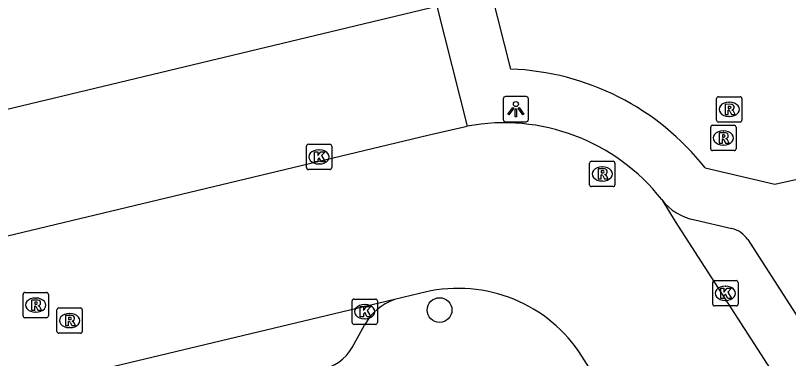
# Model space of a CAD drawing. Extents: x 158038 to 159242, y 380133 to 381214.
# Drawn here: x 158844.01 to 158874.58, y 380492.7 to 380506.26 of the extents above; entities that cross this region are included whole.
import ezdxf

# ---------------------------------------------------------------- set-up
doc = ezdxf.new("R2010")
doc.units = 0
for name, color, linetype in [('IMGEO_Boom', 7, 'Continuous'), ('IMGEO_Kolk', 7, 'Continuous'), ('IMGEO_Lichtpunt', 7, 'Continuous'), ('IMGEO_Rijbaan_lokaal_open', 7, 'Continuous'), ('IMGEO_Rioolput', 7, 'Continuous'), ('IMGEO_Voetpad_open', 7, 'Continuous')]:
    doc.layers.add(name, color=color, linetype=linetype)

msp = doc.modelspace()

# ---------------------------------------------------------------- linework, layer by layer
at = {"layer": 'IMGEO_Boom'}
msp.add_circle((158860.781, 380494.615), 0.489, dxfattribs=at)
at = {"layer": 'IMGEO_Kolk'}
for p, q in [((158855.518, 380500.247), (158855.518, 380501.099)), ((158855.593, 380501.173), (158856.445, 380501.173)), ((158856.006, 380500.953), (158856.031, 380500.953)), ((158856.519, 380501.099), (158856.519, 380500.247)), ((158856.029, 380500.393), (158856.004, 380500.393)), ((158856.445, 380500.173), (158855.593, 380500.173)), ((158871.656, 380495.778), (158872.508, 380495.778)), ((158871.581, 380494.852), (158871.581, 380495.704)), ((158872.069, 380495.558), (158872.094, 380495.558)), ((158872.582, 380495.704), (158872.582, 380494.852)), ((158857.323, 380494.124), (158857.323, 380494.976)), ((158857.398, 380495.05), (158858.25, 380495.05)), ((158858.324, 380494.976), (158858.324, 380494.124)), ((158872.092, 380494.998), (158872.067, 380494.998)), ((158857.811, 380494.83), (158857.836, 380494.83)), ((158872.508, 380494.778), (158871.656, 380494.778)), ((158857.834, 380494.27), (158857.809, 380494.27)), ((158858.25, 380494.05), (158857.398, 380494.05))]:
    msp.add_line(p, q, dxfattribs=at)
for points in [[(158855.518, 380500.247), (158855.518, 380501.099)], [(158855.593, 380501.173), (158856.445, 380501.173)], [(158856.519, 380501.099), (158856.519, 380500.247)], [(158855.839, 380500.873), (158855.962, 380500.873), (158855.962, 380500.722), (158856.092, 380500.873), (158856.256, 380500.873), (158856.11, 380500.722), (158856.263, 380500.473), (158856.111, 380500.473), (158856.026, 380500.637), (158855.962, 380500.57), (158855.962, 380500.473), (158855.839, 380500.473), (158855.839, 380500.873)], [(158856.445, 380500.173), (158855.593, 380500.173)], [(158871.656, 380495.778), (158872.508, 380495.778)], [(158871.581, 380494.852), (158871.581, 380495.704)], [(158871.902, 380495.478), (158872.025, 380495.478), (158872.025, 380495.327), (158872.155, 380495.478), (158872.319, 380495.478), (158872.173, 380495.327), (158872.326, 380495.078), (158872.174, 380495.078), (158872.089, 380495.242), (158872.025, 380495.175), (158872.025, 380495.078), (158871.902, 380495.078), (158871.902, 380495.478)], [(158872.582, 380495.704), (158872.582, 380494.852)], [(158857.323, 380494.124), (158857.323, 380494.976)], [(158857.398, 380495.05), (158858.25, 380495.05)], [(158858.324, 380494.976), (158858.324, 380494.124)], [(158857.644, 380494.75), (158857.767, 380494.75), (158857.767, 380494.599), (158857.897, 380494.75), (158858.061, 380494.75), (158857.915, 380494.599), (158858.068, 380494.35), (158857.916, 380494.35), (158857.831, 380494.514), (158857.767, 380494.447), (158857.767, 380494.35), (158857.644, 380494.35), (158857.644, 380494.75)], [(158872.508, 380494.778), (158871.656, 380494.778)], [(158858.25, 380494.05), (158857.398, 380494.05)]]:
    msp.add_lwpolyline(points, dxfattribs=at)
for centre, start, end in [((158855.595, 380501.097), 91.552, 178.448), ((158855.595, 380501.097), 91.552, 178.448), ((158856.443, 380501.097), 1.552, 88.448), ((158856.443, 380501.097), 1.552, 88.448), ((158855.595, 380500.249), 181.552, 268.448), ((158855.595, 380500.249), 181.552, 268.448), ((158856.443, 380500.249), 271.552, 358.448), ((158856.443, 380500.249), 271.552, 358.448), ((158871.658, 380495.702), 91.552, 178.448), ((158871.658, 380495.702), 91.552, 178.448), ((158872.506, 380495.702), 1.552, 88.448), ((158872.506, 380495.702), 1.552, 88.448), ((158857.4, 380494.974), 91.552, 178.448), ((158857.4, 380494.974), 91.552, 178.448), ((158858.248, 380494.974), 1.552, 88.448), ((158858.248, 380494.974), 1.552, 88.448), ((158871.658, 380494.854), 181.552, 268.448), ((158871.658, 380494.854), 181.552, 268.448), ((158872.506, 380494.854), 271.552, 358.448), ((158872.506, 380494.854), 271.552, 358.448), ((158857.4, 380494.126), 181.552, 268.448), ((158857.4, 380494.126), 181.552, 268.448), ((158858.248, 380494.126), 271.552, 358.448), ((158858.248, 380494.126), 271.552, 358.448)]:
    msp.add_arc(centre, 0.0765, start, end, dxfattribs=at)
for centre, major_axis, ratio, start_param, end_param in [((158856.005, 380500.673), (-0.387, 0.002), 0.722429, 4.712389, 7.853982), ((158856.03, 380500.673), (-0.39, 0.002), 0.717154, 1.570796, 4.712389), ((158872.068, 380495.278), (-0.387, 0.002), 0.722429, 4.712389, 7.853982), ((158872.093, 380495.278), (-0.39, 0.002), 0.717154, 1.570796, 4.712389), ((158857.81, 380494.55), (-0.387, 0.002), 0.722429, 4.712389, 7.853982), ((158857.835, 380494.55), (-0.39, 0.002), 0.717154, 1.570796, 4.712389)]:
    msp.add_ellipse(centre, major_axis=major_axis, ratio=ratio, start_param=start_param, end_param=end_param, dxfattribs=at)
at = {"layer": 'IMGEO_Lichtpunt'}
for p, q in [((158863.298, 380502.961), (158863.298, 380502.154)), ((158863.298, 380502.961), (158863.298, 380502.154)), ((158864.2, 380503.056), (158863.392, 380503.056)), ((158864.2, 380503.056), (158863.392, 380503.056)), ((158864.294, 380502.154), (158864.294, 380502.961)), ((158864.294, 380502.154), (158864.294, 380502.961)), ((158863.392, 380502.06), (158864.2, 380502.06)), ((158863.392, 380502.06), (158864.2, 380502.06))]:
    msp.add_line(p, q, dxfattribs=at)
for points in [[(158863.672, 380502.625), (158863.711, 380502.597), (158863.523, 380502.335), (158863.485, 380502.362), (158863.672, 380502.625)], [(158863.774, 380502.577), (158863.821, 380502.577), (158863.821, 380502.255), (158863.774, 380502.255), (158863.774, 380502.577)], [(158863.884, 380502.597), (158863.922, 380502.624), (158864.109, 380502.362), (158864.07, 380502.334), (158863.884, 380502.597)]]:
    msp.add_lwpolyline(points, dxfattribs=at)
msp.add_circle((158863.797, 380502.759), 0.0994, dxfattribs=at)
for centre, start, end in [((158863.392, 380502.961), 90, 180), ((158863.392, 380502.961), 90, 180), ((158864.2, 380502.961), 0, 90), ((158864.2, 380502.961), 0, 90), ((158863.392, 380502.154), 180, 270), ((158863.392, 380502.154), 180, 270), ((158864.2, 380502.154), 270, 0), ((158864.2, 380502.154), 270, 360)]:
    msp.add_arc(centre, 0.0946, start, end, dxfattribs=at)
at = {"layer": 'IMGEO_Rijbaan_lokaal_open'}
for points in [[(158813.585, 380490.34), (158860.323, 380501.529), (158861.877, 380501.886)], [(158869.564, 380498.984), (158870.093, 380498.118), (158879.714, 380483.199), (158880.279, 380482.381)], [(158859.988, 380495.269), (158858.997, 380495.03)], [(158858.997, 380495.03), (158838.961, 380490.246)], [(158870.375, 380486.594), (158866.292, 380492.974)]]:
    msp.add_lwpolyline(points, dxfattribs=at)
for centre, radius, start, end in [((158863.329, 380494.101), 7.919, 38.0686, 100.5663), ((158861.517, 380489.663), 5.811, 34.7378, 105.2537)]:
    msp.add_arc(centre, radius, start, end, dxfattribs=at)
at = {"layer": 'IMGEO_Rioolput'}
for p, q in [((158871.732, 380502.125), (158871.732, 380502.977)), ((158871.807, 380503.051), (158872.659, 380503.051)), ((158872.22, 380502.831), (158872.245, 380502.831)), ((158872.733, 380502.977), (158872.733, 380502.125)), ((158872.243, 380502.271), (158872.218, 380502.271)), ((158871.575, 380501.92), (158872.427, 380501.92)), ((158872.659, 380502.051), (158871.807, 380502.051)), ((158871.5, 380500.994), (158871.5, 380501.846)), ((158871.988, 380501.7), (158872.013, 380501.7)), ((158872.501, 380501.846), (158872.501, 380500.994)), ((158872.011, 380501.14), (158871.986, 380501.14)), ((158872.427, 380500.92), (158871.575, 380500.92)), ((158866.713, 380499.572), (158866.713, 380500.424)), ((158866.788, 380500.498), (158867.64, 380500.498)), ((158867.714, 380500.424), (158867.714, 380499.572)), ((158867.201, 380500.278), (158867.226, 380500.278)), ((158867.64, 380499.498), (158866.788, 380499.498)), ((158867.224, 380499.718), (158867.199, 380499.718)), ((158844.312, 380494.385), (158844.312, 380495.237)), ((158844.387, 380495.311), (158845.239, 380495.311)), ((158845.313, 380495.237), (158845.313, 380494.385)), ((158844.8, 380495.091), (158844.825, 380495.091)), ((158844.823, 380494.531), (158844.798, 380494.531)), ((158845.652, 380493.774), (158845.652, 380494.626)), ((158845.727, 380494.7), (158846.579, 380494.7)), ((158846.653, 380494.626), (158846.653, 380493.774)), ((158845.239, 380494.311), (158844.387, 380494.311)), ((158846.14, 380494.48), (158846.165, 380494.48)), ((158846.163, 380493.92), (158846.138, 380493.92)), ((158846.579, 380493.7), (158845.727, 380493.7))]:
    msp.add_line(p, q, dxfattribs=at)
for points in [[(158871.732, 380502.125), (158871.732, 380502.977)], [(158871.807, 380503.051), (158872.659, 380503.051)], [(158872.733, 380502.977), (158872.733, 380502.125)], [(158872.321, 380502.749), (158872.069, 380502.751), (158872.069, 380502.351)], [(158872.069, 380502.351), (158872.193, 380502.351), (158872.193, 380502.513), (158872.204, 380502.513)], [(158872.247, 380502.67), (158872.193, 380502.67), (158872.193, 380502.589)], [(158872.193, 380502.589), (158872.245, 380502.589)], [(158872.251, 380502.484), (158872.322, 380502.351), (158872.462, 380502.351), (158872.397, 380502.477)], [(158871.575, 380501.92), (158872.427, 380501.92)], [(158872.659, 380502.051), (158871.807, 380502.051)], [(158871.5, 380500.994), (158871.5, 380501.846)], [(158872.089, 380501.618), (158871.837, 380501.62), (158871.837, 380501.22)], [(158872.501, 380501.846), (158872.501, 380500.994)], [(158871.837, 380501.22), (158871.961, 380501.22), (158871.961, 380501.382), (158871.972, 380501.382)], [(158872.015, 380501.539), (158871.961, 380501.539), (158871.961, 380501.458)], [(158871.961, 380501.458), (158872.013, 380501.458)], [(158872.019, 380501.353), (158872.09, 380501.22), (158872.23, 380501.22), (158872.165, 380501.346)], [(158872.427, 380500.92), (158871.575, 380500.92)], [(158866.713, 380499.572), (158866.713, 380500.424)], [(158866.788, 380500.498), (158867.64, 380500.498)], [(158867.714, 380500.424), (158867.714, 380499.572)], [(158867.302, 380500.196), (158867.05, 380500.198), (158867.05, 380499.798)], [(158867.228, 380500.117), (158867.174, 380500.117), (158867.174, 380500.036)], [(158867.174, 380500.036), (158867.226, 380500.036)], [(158867.05, 380499.798), (158867.174, 380499.798), (158867.174, 380499.96), (158867.185, 380499.96)], [(158867.232, 380499.931), (158867.303, 380499.798), (158867.443, 380499.798), (158867.378, 380499.924)], [(158867.64, 380499.498), (158866.788, 380499.498)], [(158844.312, 380494.385), (158844.312, 380495.237)], [(158844.387, 380495.311), (158845.239, 380495.311)], [(158845.313, 380495.237), (158845.313, 380494.385)], [(158844.901, 380495.009), (158844.649, 380495.011), (158844.649, 380494.611)], [(158844.827, 380494.93), (158844.773, 380494.93), (158844.773, 380494.849)], [(158844.773, 380494.849), (158844.825, 380494.849)], [(158844.649, 380494.611), (158844.773, 380494.611), (158844.773, 380494.773), (158844.784, 380494.773)], [(158844.831, 380494.744), (158844.902, 380494.611), (158845.042, 380494.611), (158844.977, 380494.737)], [(158845.652, 380493.774), (158845.652, 380494.626)], [(158845.727, 380494.7), (158846.579, 380494.7)], [(158846.653, 380494.626), (158846.653, 380493.774)], [(158845.239, 380494.311), (158844.387, 380494.311)], [(158846.241, 380494.398), (158845.989, 380494.4), (158845.989, 380494)], [(158846.167, 380494.319), (158846.113, 380494.319), (158846.113, 380494.238)], [(158846.113, 380494.238), (158846.165, 380494.238)], [(158845.989, 380494), (158846.113, 380494), (158846.113, 380494.162), (158846.124, 380494.162)], [(158846.171, 380494.133), (158846.242, 380494), (158846.382, 380494), (158846.317, 380494.126)], [(158846.579, 380493.7), (158845.727, 380493.7)]]:
    msp.add_lwpolyline(points, dxfattribs=at)
for centre, radius, start, end in [((158871.809, 380502.975), 0.0765, 91.552, 178.448), ((158871.809, 380502.975), 0.0765, 91.552, 178.448), ((158872.657, 380502.975), 0.0765, 1.552, 88.448), ((158872.657, 380502.975), 0.0765, 1.552, 88.448), ((158872.203, 380502.46), 0.0533, 26.0293, 88.6989), ((158872.229, 380502.778), 0.19, 274.7715, 282.9687), ((158872.253, 380502.574), 0.0964, 77.0061, 93.1865), ((158872.267, 380502.631), 0.0378, 276.6634, 79.6772), ((158872.32, 380502.639), 0.109, 350.3612, 89.416), ((158872.318, 380502.639), 0.112, 277.5842, 350.9817), ((158872.302, 380502.424), 0.108, 29.5134, 73.7905), ((158871.577, 380501.844), 0.0765, 91.552, 178.448), ((158871.577, 380501.844), 0.0765, 91.552, 178.448), ((158871.809, 380502.127), 0.0765, 181.552, 268.448), ((158871.809, 380502.127), 0.0765, 181.552, 268.448), ((158872.425, 380501.844), 0.0765, 1.552, 88.448), ((158872.425, 380501.844), 0.0765, 1.552, 88.448), ((158872.657, 380502.127), 0.0765, 271.552, 358.448), ((158872.657, 380502.127), 0.0765, 271.552, 358.448), ((158872.088, 380501.508), 0.109, 350.3612, 89.416), ((158871.971, 380501.329), 0.0533, 26.0293, 88.6989), ((158871.997, 380501.647), 0.19, 274.7715, 282.9687), ((158872.021, 380501.443), 0.0964, 77.0061, 93.1865), ((158872.035, 380501.5), 0.0378, 276.6634, 79.6772), ((158872.086, 380501.508), 0.112, 277.5842, 350.9817), ((158872.07, 380501.293), 0.108, 29.5134, 73.7905), ((158871.577, 380500.996), 0.0765, 181.552, 268.448), ((158871.577, 380500.996), 0.0765, 181.552, 268.448), ((158872.425, 380500.996), 0.0765, 271.552, 358.448), ((158872.425, 380500.996), 0.0765, 271.552, 358.448), ((158866.79, 380500.422), 0.0765, 91.552, 178.448), ((158866.79, 380500.422), 0.0765, 91.552, 178.448), ((158867.638, 380500.422), 0.0765, 1.552, 88.448), ((158867.638, 380500.422), 0.0765, 1.552, 88.448), ((158867.21, 380500.225), 0.19, 274.7715, 282.9687), ((158867.234, 380500.021), 0.0964, 77.0061, 93.1865), ((158867.248, 380500.078), 0.0378, 276.6634, 79.6772), ((158867.301, 380500.086), 0.109, 350.3612, 89.416), ((158867.299, 380500.086), 0.112, 277.5842, 350.9817), ((158867.184, 380499.907), 0.0533, 26.0293, 88.6989), ((158867.283, 380499.871), 0.108, 29.5134, 73.7905), ((158866.79, 380499.574), 0.0765, 181.552, 268.448), ((158866.79, 380499.574), 0.0765, 181.552, 268.448), ((158867.638, 380499.574), 0.0765, 271.552, 358.448), ((158867.638, 380499.574), 0.0765, 271.552, 358.448), ((158844.389, 380495.235), 0.0765, 91.552, 178.448), ((158844.389, 380495.235), 0.0765, 91.552, 178.448), ((158845.237, 380495.235), 0.0765, 1.552, 88.448), ((158845.237, 380495.235), 0.0765, 1.552, 88.448), ((158844.809, 380495.038), 0.19, 274.7715, 282.9687), ((158844.833, 380494.834), 0.0964, 77.0061, 93.1865), ((158844.847, 380494.891), 0.0378, 276.6634, 79.6772), ((158844.9, 380494.899), 0.109, 350.3612, 89.416), ((158844.898, 380494.899), 0.112, 277.5842, 350.9817), ((158844.783, 380494.72), 0.0533, 26.0293, 88.6989), ((158844.882, 380494.684), 0.108, 29.5134, 73.7905), ((158845.729, 380494.624), 0.0765, 91.552, 178.448), ((158845.729, 380494.624), 0.0765, 91.552, 178.448), ((158846.577, 380494.624), 0.0765, 1.552, 88.448), ((158846.577, 380494.624), 0.0765, 1.552, 88.448), ((158844.389, 380494.387), 0.0765, 181.552, 268.448), ((158844.389, 380494.387), 0.0765, 181.552, 268.448), ((158845.237, 380494.387), 0.0765, 271.552, 358.448), ((158845.237, 380494.387), 0.0765, 271.552, 358.448), ((158846.149, 380494.427), 0.19, 274.7715, 282.9687), ((158846.173, 380494.223), 0.0964, 77.0061, 93.1865), ((158846.187, 380494.28), 0.0378, 276.6634, 79.6772), ((158846.24, 380494.288), 0.109, 350.3612, 89.416), ((158846.238, 380494.288), 0.112, 277.5842, 350.9817), ((158846.123, 380494.109), 0.0533, 26.0293, 88.6989), ((158846.222, 380494.073), 0.108, 29.5134, 73.7905), ((158845.729, 380493.776), 0.0765, 181.552, 268.448), ((158845.729, 380493.776), 0.0765, 181.552, 268.448), ((158846.577, 380493.776), 0.0765, 271.552, 358.448), ((158846.577, 380493.776), 0.0765, 271.552, 358.448)]:
    msp.add_arc(centre, radius, start, end, dxfattribs=at)
for centre, major_axis, ratio, start_param, end_param in [((158872.219, 380502.551), (-0.387, 0.002), 0.722429, 4.712389, 7.853982), ((158872.244, 380502.551), (-0.39, 0.002), 0.717154, 1.570796, 4.712389), ((158871.987, 380501.42), (-0.387, 0.002), 0.722429, 4.712389, 7.853982), ((158872.012, 380501.42), (-0.39, 0.002), 0.717154, 1.570796, 4.712389), ((158867.2, 380499.998), (-0.387, 0.002), 0.722429, 4.712389, 7.853982), ((158867.225, 380499.998), (-0.39, 0.002), 0.717154, 1.570796, 4.712389), ((158844.799, 380494.811), (-0.387, 0.002), 0.722429, 4.712389, 7.853982), ((158844.824, 380494.811), (-0.39, 0.002), 0.717154, 1.570796, 4.712389), ((158846.139, 380494.2), (-0.387, 0.002), 0.722429, 4.712389, 7.853982), ((158846.164, 380494.2), (-0.39, 0.002), 0.717154, 1.570796, 4.712389)]:
    msp.add_ellipse(centre, major_axis=major_axis, ratio=ratio, start_param=start_param, end_param=end_param, dxfattribs=at)
at = {"layer": 'IMGEO_Voetpad_open'}
for points in [[(158873.866, 380511.941), (158862.312, 380509.196), (158863.59, 380504.144)], [(158871.279, 380500.238), (158874.032, 380499.595), (158876.687, 380500.19), (158873.866, 380511.941)], [(158815.036, 380492.776), (158814.328, 380495.527), (158860.679, 380506.628), (158861.877, 380501.886)], [(158870.875, 380498.177), (158872.336, 380497.84)], [(158872.965, 380497.401), (158880.037, 380486.41)], [(158857.33, 380493.139), (158857.818, 380494.023)]]:
    msp.add_lwpolyline(points, dxfattribs=at)
for centre, radius, start, end in [((158863.218, 380493.89), 10.26, 38.2177, 87.9213), ((158871.254, 380500.262), 2.119, 217.0849, 259.6854), ((158872.079, 380496.802), 1.069, 34.0676, 76.1074), ((158859.663, 380493.056), 2.083, 108.6531, 152.349), ((158855.763, 380494.038), 1.806, 280.0396, 330.1653)]:
    msp.add_arc(centre, radius, start, end, dxfattribs=at)

doc.saveas('drawing.dxf')
